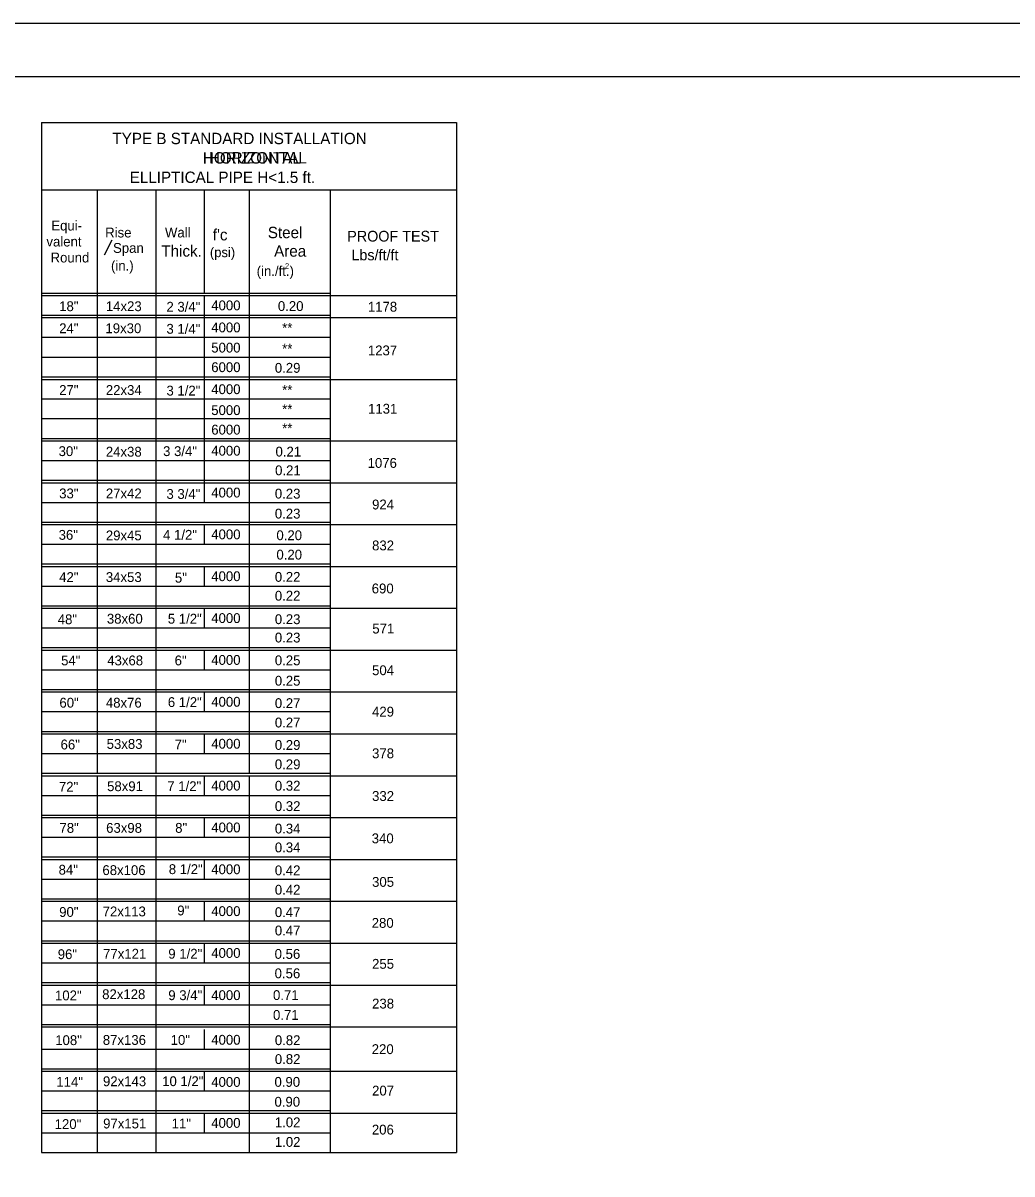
# Model space of a CAD drawing. Extents: x -22562 to -18409, y 3991 to 7171.
# Drawn here: x -19279.3 to -19002.8, y 6639.6 to 6961.4 of the extents above; entities that cross this region are included whole.
import ezdxf

# ---------------------------------------------------------------- set-up
doc = ezdxf.new("R2010")
doc.units = 0
for name, color, linetype in [('1', 7, 'Continuous'), ('2', 7, 'Continuous'), ('3', 7, 'Continuous'), ('4', 7, 'Continuous'), ('Default', 7, 'Continuous'), ('PLT-BNDY', 7, 'Continuous')]:
    doc.layers.add(name, color=color, linetype=linetype)

msp = doc.modelspace()

# ---------------------------------------------------------------- linework, layer by layer
at = {"layer": '1'}
msp.add_line((-19256.56, 6896.56), (-19254.37, 6900.79), dxfattribs=at)
at = {"layer": '2'}
for p, q in [((-19503.85, 6946.37), (-18717.85, 6946.37)), ((-19274.12, 6933.54), (-19274.12, 6751.62)), ((-19274.12, 6933.54), (-19158.12, 6933.54)), ((-19158.12, 6933.54), (-19158.12, 6645.62)), ((-19274.12, 6914.77), (-19158.12, 6914.77)), ((-19258.54, 6914.77), (-19258.54, 6751.62)), ((-19242.16, 6914.77), (-19242.16, 6751.62)), ((-19228.7, 6914.77), (-19228.7, 6885.87)), ((-19216.04, 6914.77), (-19216.04, 6751.62)), ((-19193.41, 6914.77), (-19193.41, 6645.62)), ((-19274.12, 6885.87), (-19193.41, 6885.87)), ((-19274.12, 6885.18), (-19158.12, 6885.18)), ((-19228.7, 6885.18), (-19228.7, 6841.11)), ((-19274.12, 6879.71), (-19193.41, 6879.71)), ((-19274.12, 6879.71), (-19193.41, 6879.71)), ((-19274.12, 6879.71), (-19193.41, 6879.71)), ((-19274.12, 6879.03), (-19193.41, 6879.03)), ((-19274.12, 6879.03), (-19158.12, 6879.03)), ((-19228.7, 6879.03), (-19228.7, 6834.91)), ((-19274.12, 6873.52), (-19193.41, 6873.52)), ((-19274.12, 6867.98), (-19193.41, 6867.98)), ((-19274.12, 6862.44), (-19193.41, 6862.44)), ((-19274.12, 6862.44), (-19193.41, 6862.44)), ((-19274.12, 6861.75), (-19158.12, 6861.75)), ((-19228.7, 6861.75), (-19228.7, 6828.72)), ((-19274.12, 6856.32), (-19193.41, 6856.32)), ((-19274.12, 6850.78), (-19193.41, 6850.78)), ((-19274.12, 6845.24), (-19193.41, 6845.24)), ((-19274.12, 6845.24), (-19193.41, 6845.24)), ((-19274.12, 6845.24), (-19193.41, 6845.24)), ((-19274.12, 6844.55), (-19158.12, 6844.55)), ((-19228.7, 6844.55), (-19228.7, 6839.04)), ((-19274.12, 6839.04), (-19193.41, 6839.04)), ((-19274.12, 6833.54), (-19193.41, 6833.54)), ((-19274.12, 6833.54), (-19193.41, 6833.54)), ((-19274.12, 6832.85), (-19158.12, 6832.85)), ((-19228.7, 6832.85), (-19228.7, 6827.35)), ((-19274.12, 6827.35), (-19193.41, 6827.35)), ((-19274.12, 6821.84), (-19193.41, 6821.84)), ((-19274.12, 6821.84), (-19193.41, 6821.84)), ((-19274.12, 6821.15), (-19158.12, 6821.15)), ((-19228.7, 6821.15), (-19228.7, 6815.65)), ((-19274.12, 6815.65), (-19193.41, 6815.65)), ((-19274.12, 6810.14), (-19193.41, 6810.14)), ((-19274.12, 6810.14), (-19193.41, 6810.14)), ((-19274.12, 6809.45), (-19158.12, 6809.45)), ((-19228.7, 6809.45), (-19228.7, 6803.95)), ((-19274.12, 6803.95), (-19193.41, 6803.95)), ((-19274.12, 6798.44), (-19193.41, 6798.44)), ((-19274.12, 6798.44), (-19193.41, 6798.44)), ((-19274.12, 6797.76), (-19274.12, 6797.76)), ((-19274.12, 6797.76), (-19158.12, 6797.76)), ((-19228.7, 6797.76), (-19228.7, 6792.25)), ((-19274.12, 6792.25), (-19193.41, 6792.25)), ((-19274.12, 6786.74), (-19193.41, 6786.74)), ((-19274.12, 6786.74), (-19193.41, 6786.74)), ((-19274.12, 6786.06), (-19158.12, 6786.06)), ((-19242.16, 6786.06), (-19242.16, 6780.55)), ((-19228.7, 6786.06), (-19228.7, 6780.55)), ((-19274.12, 6780.55), (-19193.41, 6780.55)), ((-19274.12, 6775.05), (-19193.41, 6775.05)), ((-19274.12, 6775.05), (-19193.41, 6775.05)), ((-19274.12, 6774.36), (-19158.12, 6774.36)), ((-19242.16, 6774.36), (-19242.16, 6768.86)), ((-19228.7, 6774.36), (-19228.7, 6768.86)), ((-19274.12, 6768.86), (-19193.41, 6768.86)), ((-19274.12, 6763.32), (-19193.41, 6763.32)), ((-19274.12, 6762.63), (-19158.12, 6762.63)), ((-19242.16, 6763.35), (-19242.16, 6757.84)), ((-19242.16, 6762.63), (-19242.16, 6757.12)), ((-19228.7, 6762.63), (-19228.7, 6757.12)), ((-19274.12, 6757.12), (-19193.41, 6757.12)), ((-19274.12, 6751.62), (-19274.12, 6645.62)), ((-19274.12, 6751.62), (-19193.41, 6751.62)), ((-19274.12, 6750.93), (-19158.12, 6750.93)), ((-19258.54, 6750.93), (-19258.54, 6645.62)), ((-19242.16, 6751.62), (-19242.16, 6751.62)), ((-19242.16, 6750.93), (-19242.16, 6645.62)), ((-19228.7, 6750.93), (-19228.7, 6745.43)), ((-19216.04, 6750.93), (-19216.04, 6645.62)), ((-19274.12, 6745.43), (-19193.41, 6745.43)), ((-19274.12, 6739.92), (-19193.41, 6739.92)), ((-19274.12, 6739.92), (-19193.41, 6739.92)), ((-19274.12, 6739.92), (-19193.41, 6739.92)), ((-19274.12, 6739.23), (-19158.12, 6739.23)), ((-19228.7, 6739.23), (-19228.7, 6733.73)), ((-19274.12, 6733.73), (-19193.41, 6733.73)), ((-19274.12, 6728.22), (-19193.41, 6728.22)), ((-19274.12, 6728.22), (-19193.41, 6728.22)), ((-19274.12, 6728.22), (-19193.41, 6728.22)), ((-19274.12, 6727.53), (-19158.12, 6727.53)), ((-19242.16, 6727.54), (-19242.16, 6711.02)), ((-19242.16, 6727.53), (-19242.16, 6722.03)), ((-19228.7, 6727.53), (-19228.7, 6722.03)), ((-19274.12, 6722.03), (-19193.41, 6722.03)), ((-19274.12, 6716.52), (-19193.41, 6716.52)), ((-19274.12, 6716.52), (-19193.41, 6716.52)), ((-19274.12, 6716.52), (-19193.41, 6716.52)), ((-19274.12, 6715.84), (-19158.12, 6715.84)), ((-19242.16, 6716.52), (-19242.16, 6711.02)), ((-19242.16, 6715.84), (-19242.16, 6710.33)), ((-19228.7, 6715.84), (-19228.7, 6710.33)), ((-19274.12, 6710.33), (-19193.41, 6710.33)), ((-19274.12, 6704.82), (-19193.41, 6704.82)), ((-19274.12, 6704.82), (-19193.41, 6704.82)), ((-19274.12, 6704.14), (-19274.12, 6704.14)), ((-19274.12, 6704.14), (-19158.12, 6704.14)), ((-19242.16, 6704.14), (-19242.16, 6698.63)), ((-19228.7, 6704.14), (-19228.7, 6698.63)), ((-19274.12, 6698.63), (-19193.41, 6698.63)), ((-19274.12, 6693.09), (-19193.41, 6693.09)), ((-19274.12, 6693.09), (-19193.41, 6693.09)), ((-19242.16, 6693.13), (-19242.16, 6687.62)), ((-19274.12, 6692.41), (-19193.41, 6692.41)), ((-19274.12, 6692.41), (-19158.12, 6692.41)), ((-19242.16, 6692.41), (-19242.16, 6686.9)), ((-19242.16, 6692.41), (-19242.16, 6686.9)), ((-19228.7, 6692.41), (-19228.7, 6686.9)), ((-19274.12, 6686.9), (-19193.41, 6686.9)), ((-19274.12, 6681.4), (-19193.41, 6681.4)), ((-19274.12, 6680.71), (-19193.41, 6680.71)), ((-19274.12, 6680.71), (-19193.41, 6680.71)), ((-19274.12, 6680.71), (-19158.12, 6680.71)), ((-19242.16, 6682.12), (-19242.16, 6676.61)), ((-19242.16, 6681.4), (-19242.16, 6675.89)), ((-19242.16, 6680.02), (-19242.16, 6674.52)), ((-19242.16, 6680.02), (-19242.16, 6674.52)), ((-19228.7, 6680.02), (-19228.7, 6674.52)), ((-19274.12, 6674.52), (-19193.41, 6674.52)), ((-19274.12, 6669.01), (-19193.41, 6669.01)), ((-19274.12, 6668.33), (-19158.12, 6668.33)), ((-19242.16, 6669.01), (-19242.16, 6663.51)), ((-19242.16, 6668.33), (-19242.16, 6662.82)), ((-19242.16, 6668.33), (-19242.16, 6662.82)), ((-19228.7, 6668.33), (-19228.7, 6662.82)), ((-19274.12, 6662.82), (-19193.41, 6662.82)), ((-19274.12, 6657.32), (-19193.41, 6657.32)), ((-19274.12, 6657.32), (-19193.41, 6657.32)), ((-19274.12, 6656.63), (-19158.12, 6656.63)), ((-19242.16, 6657.32), (-19242.16, 6651.81)), ((-19242.16, 6656.63), (-19242.16, 6651.12)), ((-19228.7, 6656.63), (-19228.7, 6651.12)), ((-19274.12, 6651.12), (-19193.41, 6651.12)), ((-19274.12, 6645.62), (-19158.12, 6645.62))]:
    msp.add_line(p, q, dxfattribs=at)
at = {"layer": 'PLT-BNDY'}
msp.add_lwpolyline([(-19543.85, 6961.37), (-18702.85, 6961.37), (-18702.85, 6367.37), (-19543.85, 6367.37)], close=True, dxfattribs=at)

# ---------------------------------------------------------------- texts
at = {"layer": '1'}
for s, height, p in [('HORIZONTAL', 3.178, (-19227.33, 6922.1)), ('Equi-', 2.751, (-19271.4, 6903.37)), ('Rise', 2.751, (-19256.34, 6901.42)), ('Wall', 2.751, (-19239.62, 6901.43)), ("f'c", 3.172, (-19226.24, 6900.6)), ('Steel', 3.172, (-19210.86, 6901.22)), ('valent', 2.751, (-19272.77, 6898.9)), ('Span', 2.751, (-19254.14, 6897.11)), ('Thick.', 3.172, (-19240.62, 6896.06)), ('(psi)', 2.719, (-19227.06, 6895.91)), ('Area', 3.172, (-19209.1, 6896.04)), ('Round', 2.751, (-19271.61, 6894.43)), ('(in.)', 2.751, (-19254.71, 6892.17)), ('(in./ft.)', 2.751, (-19213.98, 6890.67)), ('18"', 2.751, (-19269.2, 6880.82)), ('14x23', 2.751, (-19256.15, 6880.82)), ('2 3/4"', 2.751, (-19239.21, 6880.66)), ('24"', 2.751, (-19269.2, 6874.66)), ('19x30', 2.751, (-19256.26, 6874.66)), ('3 1/4"', 2.751, (-19239.21, 6874.5)), ('27"', 2.751, (-19269.2, 6857.38)), ('22x34', 2.751, (-19256.15, 6857.38)), ('3 1/2"', 2.751, (-19239.21, 6857.23)), ('30"', 2.751, (-19269.36, 6840.3)), ('24x38', 2.751, (-19256.15, 6840.14)), ('3 3/4"', 2.751, (-19240.15, 6840.3)), ('33"', 2.751, (-19269.2, 6828.48)), ('27x42', 2.751, (-19256.15, 6828.48)), ('3 3/4"', 2.751, (-19239.21, 6828.33)), ('36"', 2.751, (-19269.36, 6816.9)), ('29x45', 2.751, (-19256.15, 6816.74)), ('4 1/2"', 2.751, (-19240.15, 6816.9)), ('42"', 2.751, (-19269.2, 6805.09)), ('34x53', 2.751, (-19256.15, 6805.09)), ('5"', 2.751, (-19236.84, 6804.93)), ('48"', 2.751, (-19269.6, 6793.29)), ('38x60', 2.751, (-19255.86, 6793.45)), ('5 1/2"', 2.751, (-19238.82, 6793.45)), ('54"', 2.751, (-19268.66, 6781.79)), ('43x68', 2.751, (-19255.76, 6781.79)), ('6"', 2.751, (-19236.92, 6781.79)), ('60"', 2.751, (-19269.13, 6769.98)), ('48x76', 2.751, (-19256.14, 6769.98)), ('6 1/2"', 2.751, (-19238.82, 6770.14)), ('66"', 2.751, (-19268.81, 6758.29)), ('53x83', 2.751, (-19255.92, 6758.45)), ('7"', 2.751, (-19236.92, 6758.29)), ('72"', 2.751, (-19269.28, 6746.48)), ('58x91', 2.751, (-19255.8, 6746.63)), ('7 1/2"', 2.751, (-19238.98, 6746.63)), ('78"', 2.751, (-19269.12, 6734.98)), ('63x98', 2.751, (-19256.07, 6734.98)), ('8"', 2.751, (-19236.76, 6734.98)), ('84"', 2.751, (-19269.36, 6723.28)), ('68x106', 2.751, (-19257.11, 6723.17)), ('8 1/2"', 2.751, (-19238.55, 6723.44)), ('90"', 2.751, (-19269.2, 6711.47)), ('72x113', 2.751, (-19257.04, 6711.62)), ('9"', 2.751, (-19236.18, 6711.89)), ('96"', 2.751, (-19269.6, 6699.67)), ('77x121', 2.751, (-19256.91, 6699.79)), ('9 1/2"', 2.751, (-19238.69, 6699.79)), ('102"', 2.751, (-19270.37, 6688.14)), ('82x128', 2.751, (-19257.18, 6688.48)), ('9 3/4"', 2.751, (-19238.69, 6688.21)), ('108"', 2.751, (-19270.3, 6675.64)), ('87x136', 2.751, (-19257, 6675.7)), ('10"', 2.751, (-19238.03, 6675.7)), ('10 1/2"', 2.751, (-19240.4, 6664.16)), ('114"', 2.751, (-19269.99, 6663.99)), ('92x143', 2.751, (-19256.95, 6664.14)), ('120"', 2.751, (-19270.46, 6652.17)), ('97x151', 2.751, (-19256.91, 6652.34)), ('11"', 2.751, (-19237.76, 6652.34))]:
    msp.add_text(s, height=height, dxfattribs=at).set_placement(p)
at = {"layer": '2'}
msp.add_text('2', height=1.5, dxfattribs=at).set_placement((-19206.06, 6892.72))
at = {"layer": '3'}
for s, p in [('0.20', (-19208.05, 6880.86)), ('**', (-19206.85, 6874.77)), ('**', (-19206.85, 6868.95)), ('0.29', (-19208.9, 6863.59)), ('**', (-19206.85, 6857.41)), ('**', (-19206.85, 6852.05)), ('**', (-19206.85, 6846.7)), ('0.21', (-19208.71, 6840.17)), ('0.21', (-19208.83, 6834.94)), ('0.23', (-19208.9, 6828.42)), ('0.23', (-19208.9, 6822.84)), ('0.20', (-19208.46, 6816.79)), ('0.20', (-19208.46, 6811.37)), ('0.22', (-19208.9, 6805.15)), ('0.22', (-19208.9, 6799.88)), ('0.23', (-19208.9, 6793.32)), ('0.23', (-19208.9, 6788.19)), ('0.25', (-19208.9, 6781.82)), ('0.25', (-19208.9, 6776.12)), ('0.27', (-19208.9, 6769.85)), ('0.27', (-19208.9, 6764.43)), ('0.29', (-19208.9, 6758.16)), ('0.29', (-19208.9, 6752.75)), ('0.32', (-19208.9, 6746.76)), ('0.32', (-19208.9, 6741.06)), ('0.34', (-19208.9, 6734.79)), ('0.34', (-19208.9, 6729.52)), ('0.42', (-19208.9, 6723.11)), ('0.42', (-19208.9, 6717.69)), ('0.47', (-19208.9, 6711.42)), ('0.47', (-19208.9, 6706.29)), ('0.56', (-19208.96, 6699.74)), ('0.56', (-19208.96, 6694.32)), ('0.71', (-19209.41, 6688.23)), ('0.71', (-19209.41, 6682.68)), ('0.82', (-19208.9, 6675.62)), ('0.82', (-19208.9, 6670.34)), ('0.90', (-19209, 6663.97)), ('0.90', (-19209, 6658.41)), ('1.02', (-19208.9, 6652.66)), ('1.02', (-19208.9, 6647.19))]:
    msp.add_text(s, height=2.753, dxfattribs=at).set_placement(p)
at = {"layer": '4'}
for s, height, p in [('TYPE B STANDARD INSTALLATION', 3.1784, (-19254.31, 6927.5)), (' HORIZONTAL', 3.1784, (-19230.2, 6922.07)), ('ELLIPTICAL PIPE H<1.5 ft.', 3.1784, (-19249.48, 6916.65)), ('4000', 2.753, (-19226.68, 6881.05)), ('4000', 2.753, (-19226.68, 6874.89)), ('5000', 2.752, (-19226.68, 6869.24)), ('6000', 2.752, (-19226.68, 6863.77)), ('4000', 2.753, (-19226.68, 6857.62)), ('5000', 2.752, (-19226.68, 6851.77)), ('6000', 2.752, (-19226.68, 6846.31)), ('4000', 2.753, (-19226.68, 6840.42)), ('4000', 2.753, (-19226.68, 6828.72)), ('4000', 2.753, (-19226.68, 6817.03)), ('4000', 2.753, (-19226.68, 6805.33)), ('4000', 2.753, (-19226.68, 6793.63)), ('4000', 2.753, (-19226.68, 6781.93)), ('4000', 2.753, (-19226.68, 6770.23)), ('4000', 2.753, (-19226.68, 6758.5)), ('4000', 2.753, (-19226.68, 6746.8)), ('4000', 2.753, (-19226.68, 6735.1)), ('4000', 2.753, (-19226.68, 6723.41)), ('4000', 2.753, (-19226.68, 6711.71)), ('4000', 2.753, (-19226.68, 6700.01)), ('4000', 2.753, (-19226.68, 6688.22)), ('4000', 2.753, (-19226.68, 6675.74)), ('4000', 2.753, (-19226.68, 6663.95)), ('4000', 2.753, (-19226.68, 6652.5))]:
    msp.add_text(s, height=height, dxfattribs=at).set_placement(p)
at = {"layer": 'Default'}
for s, height, p in [('PROOF TEST', 3, (-19188.66, 6900.27)), ('Lbs/ft/ft', 3, (-19187.49, 6895.02)), ('1178', 2.753, (-19182.89, 6880.68)), ('1237', 2.753, (-19182.89, 6868.46)), ('1131', 2.753, (-19182.84, 6852.15)), ('1076', 2.753, (-19182.96, 6837)), ('924', 2.753, (-19181.71, 6825.39)), ('832', 2.753, (-19181.71, 6813.94)), ('690', 2.753, (-19181.81, 6801.91)), ('571', 2.753, (-19181.65, 6790.7)), ('504', 2.753, (-19181.71, 6779.05)), ('429', 2.753, (-19181.72, 6767.47)), ('378', 2.753, (-19181.71, 6755.83)), ('332', 2.753, (-19181.71, 6743.89)), ('340', 2.753, (-19181.81, 6732.05)), ('305', 2.753, (-19181.71, 6719.88)), ('280', 2.753, (-19181.81, 6708.42)), ('255', 2.753, (-19181.71, 6696.97)), ('238', 2.753, (-19181.71, 6685.86)), ('220', 2.753, (-19181.81, 6673.12)), ('207', 2.753, (-19181.71, 6661.53)), ('206', 2.753, (-19181.77, 6650.63))]:
    msp.add_text(s, height=height, dxfattribs=at).set_placement(p)

doc.saveas('drawing.dxf')
